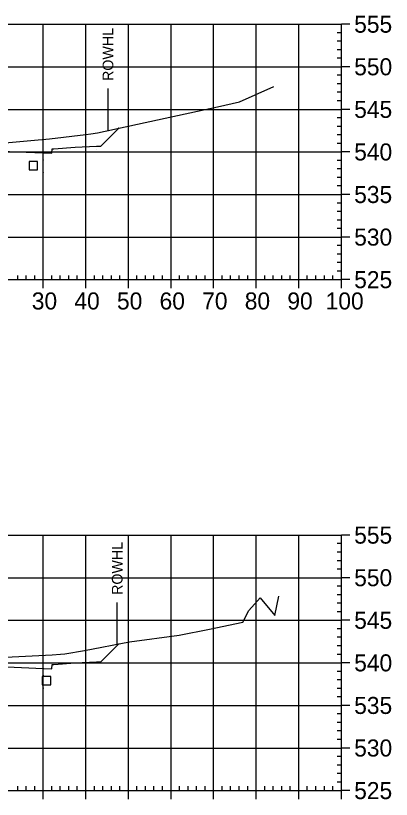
# Model space of a CAD drawing. Extents: x 708103 to 717568, y 374476 to 378707.
# Drawn here: x 709075.5 to 709163.7, y 377372.6 to 377556.6 of the extents above; entities that cross this region are included whole.
import ezdxf

# ---------------------------------------------------------------- set-up
doc = ezdxf.new("R2010")
doc.units = 0
for name, color, linetype in [('14', 7, 'Continuous'), ('22', 7, 'Continuous'), ('4', 7, 'Continuous'), ('57', 7, 'Continuous'), ('Existing', 7, 'Continuous'), ('XS_Right_of_Way', 7, 'Continuous')]:
    doc.layers.add(name, color=color, linetype=linetype)

msp = doc.modelspace()

# ---------------------------------------------------------------- linework, layer by layer
for points in [[(709081.93, 377522.71), (709082.03, 377522.71), (709082.03, 377522.81), (709081.93, 377522.81)], [(709081.93, 377519.71), (709082.03, 377519.71), (709082.03, 377519.81), (709081.93, 377519.81)], [(709081.93, 377401.63), (709082.03, 377401.63), (709082.03, 377401.73), (709081.93, 377401.73)], [(709081.93, 377398.63), (709082.03, 377398.63), (709082.03, 377398.73), (709081.93, 377398.73)]]:
    msp.add_lwpolyline(points, close=True)
at = {"layer": '14'}
for points in [[(709099.73, 377530.23), (709099.73, 377530.28), (709099.73, 377530.23), (709099.68, 377530.23), (709099.73, 377530.23), (709099.73, 377530.18), (709099.73, 377530.23), (709099.78, 377530.23)], [(709081.98, 377524.43), (709081.98, 377524.48), (709081.98, 377524.43), (709081.93, 377524.43), (709081.98, 377524.43), (709081.98, 377524.38), (709081.98, 377524.43), (709082.03, 377524.43)], [(709099.61, 377409.03), (709099.61, 377409.08), (709099.61, 377409.03), (709099.56, 377409.03), (709099.61, 377409.03), (709099.61, 377408.98), (709099.61, 377409.03), (709099.66, 377409.03)], [(709081.98, 377403.34), (709081.98, 377403.39), (709081.98, 377403.34), (709081.93, 377403.34), (709081.98, 377403.34), (709081.98, 377403.29), (709081.98, 377403.34), (709082.03, 377403.34)]]:
    msp.add_lwpolyline(points, dxfattribs=at)
at = {"layer": '22'}
for points in [[(709006.17, 377523.67), (709008.48, 377525.99), (709009.48, 377525.95), (709014.48, 377525.75), (709019.48, 377525.35), (709019.9, 377525.35), (709019.98, 377524.35), (709021.98, 377524.43), (709033.98, 377524.91), (709045.98, 377525.27), (709051.98, 377525.39), (709057.98, 377525.27), (709069.98, 377524.91), (709081.98, 377524.43), (709083.98, 377524.35), (709084.07, 377525.35), (709084.48, 377525.35), (709089.48, 377525.75), (709094.48, 377525.95), (709095.48, 377525.99), (709099.73, 377530.23)], [(709006.31, 377402.73), (709008.48, 377404.9), (709009.48, 377404.86), (709014.48, 377404.66), (709019.48, 377404.26), (709019.9, 377404.26), (709019.98, 377403.26), (709021.98, 377403.34), (709033.98, 377403.82), (709045.98, 377404.18), (709051.98, 377404.3), (709057.98, 377404.18), (709069.98, 377403.82), (709081.98, 377403.34), (709083.98, 377403.26), (709084.07, 377404.26), (709084.48, 377404.26), (709089.48, 377404.66), (709094.48, 377404.86), (709095.48, 377404.9), (709099.61, 377409.03)]]:
    msp.add_lwpolyline(points, dxfattribs=at)
at = {"layer": '4'}
for points in [[(709078.67, 377520.39), (709080.67, 377520.39), (709080.67, 377522.39), (709078.67, 377522.39)], [(709081.74, 377399.44), (709083.74, 377399.44), (709083.74, 377401.44), (709081.74, 377401.44)]]:
    msp.add_lwpolyline(points, close=True, dxfattribs=at)
at = {"layer": '57'}
for p, q in [((708951.98, 377554.63), (709151.98, 377554.63)), ((709081.98, 377494.63), (709081.98, 377554.63)), ((709091.98, 377494.63), (709091.98, 377554.63)), ((709101.98, 377494.63), (709101.98, 377554.63)), ((709111.98, 377494.63), (709111.98, 377554.63)), ((709121.98, 377494.63), (709121.98, 377554.63)), ((709131.98, 377494.63), (709131.98, 377554.63)), ((709141.98, 377494.63), (709141.98, 377554.63)), ((709151.98, 377494.63), (709151.98, 377554.63)), ((709151.98, 377494.63), (709151.98, 377554.63)), ((709153.98, 377554.63), (709151.98, 377554.63)), ((709151.98, 377552.63), (709150.98, 377552.63)), ((709151.98, 377550.63), (709150.98, 377550.63)), ((709151.98, 377548.63), (709150.98, 377548.63)), ((709151.98, 377546.63), (709150.98, 377546.63)), ((708951.98, 377544.63), (709151.98, 377544.63)), ((709153.98, 377544.63), (709151.98, 377544.63)), ((709151.98, 377542.63), (709150.98, 377542.63)), ((709151.98, 377540.63), (709150.98, 377540.63)), ((709151.98, 377538.63), (709150.98, 377538.63)), ((709151.98, 377536.63), (709150.98, 377536.63)), ((708951.98, 377534.63), (709151.98, 377534.63)), ((709153.98, 377534.63), (709151.98, 377534.63)), ((709151.98, 377532.63), (709150.98, 377532.63)), ((709151.98, 377530.63), (709150.98, 377530.63)), ((709151.98, 377528.63), (709150.98, 377528.63)), ((709151.98, 377526.63), (709150.98, 377526.63)), ((708951.98, 377524.63), (709151.98, 377524.63)), ((709153.98, 377524.63), (709151.98, 377524.63)), ((709151.98, 377522.63), (709150.98, 377522.63)), ((709151.98, 377520.63), (709150.98, 377520.63)), ((709151.98, 377518.63), (709150.98, 377518.63)), ((709151.98, 377516.63), (709150.98, 377516.63)), ((708951.98, 377514.63), (709151.98, 377514.63)), ((709153.98, 377514.63), (709151.98, 377514.63)), ((709151.98, 377512.63), (709150.98, 377512.63)), ((709151.98, 377510.63), (709150.98, 377510.63)), ((709151.98, 377508.63), (709150.98, 377508.63)), ((709151.98, 377506.63), (709150.98, 377506.63)), ((708951.98, 377504.63), (709151.98, 377504.63)), ((709153.98, 377504.63), (709151.98, 377504.63)), ((709151.98, 377502.63), (709150.98, 377502.63)), ((709151.98, 377500.63), (709150.98, 377500.63)), ((709151.98, 377498.63), (709150.98, 377498.63)), ((709075.98, 377494.63), (709075.98, 377495.63)), ((709077.98, 377494.63), (709077.98, 377495.63)), ((709079.98, 377494.63), (709079.98, 377495.63)), ((709083.98, 377494.63), (709083.98, 377495.63)), ((709085.98, 377494.63), (709085.98, 377495.63)), ((709087.98, 377494.63), (709087.98, 377495.63)), ((709089.98, 377494.63), (709089.98, 377495.63)), ((709093.98, 377494.63), (709093.98, 377495.63)), ((709095.98, 377494.63), (709095.98, 377495.63)), ((709097.98, 377494.63), (709097.98, 377495.63)), ((709099.98, 377494.63), (709099.98, 377495.63)), ((709103.98, 377494.63), (709103.98, 377495.63)), ((709105.98, 377494.63), (709105.98, 377495.63)), ((709107.98, 377494.63), (709107.98, 377495.63)), ((709109.98, 377494.63), (709109.98, 377495.63)), ((709113.98, 377494.63), (709113.98, 377495.63)), ((709115.98, 377494.63), (709115.98, 377495.63)), ((709117.98, 377494.63), (709117.98, 377495.63)), ((709119.98, 377494.63), (709119.98, 377495.63)), ((709123.98, 377494.63), (709123.98, 377495.63)), ((709125.98, 377494.63), (709125.98, 377495.63)), ((709127.98, 377494.63), (709127.98, 377495.63)), ((709129.98, 377494.63), (709129.98, 377495.63)), ((709133.98, 377494.63), (709133.98, 377495.63)), ((709135.98, 377494.63), (709135.98, 377495.63)), ((709137.98, 377494.63), (709137.98, 377495.63)), ((709139.98, 377494.63), (709139.98, 377495.63)), ((709143.98, 377494.63), (709143.98, 377495.63)), ((709145.98, 377494.63), (709145.98, 377495.63)), ((709147.98, 377494.63), (709147.98, 377495.63)), ((709149.98, 377494.63), (709149.98, 377495.63)), ((709151.98, 377496.63), (709150.98, 377496.63)), ((708951.98, 377494.63), (709151.98, 377494.63)), ((708951.98, 377494.63), (709151.98, 377494.63)), ((709081.98, 377492.63), (709081.98, 377494.63)), ((709091.98, 377492.63), (709091.98, 377494.63)), ((709101.98, 377492.63), (709101.98, 377494.63)), ((709111.98, 377492.63), (709111.98, 377494.63)), ((709121.98, 377492.63), (709121.98, 377494.63)), ((709131.98, 377492.63), (709131.98, 377494.63)), ((709141.98, 377492.63), (709141.98, 377494.63)), ((709151.98, 377492.63), (709151.98, 377494.63)), ((709153.98, 377494.63), (709151.98, 377494.63)), ((708951.98, 377434.63), (709151.98, 377434.63)), ((709081.98, 377374.63), (709081.98, 377434.63)), ((709091.98, 377374.63), (709091.98, 377434.63)), ((709101.98, 377374.63), (709101.98, 377434.63)), ((709111.98, 377374.63), (709111.98, 377434.63)), ((709121.98, 377374.63), (709121.98, 377434.63)), ((709131.98, 377374.63), (709131.98, 377434.63)), ((709141.98, 377374.63), (709141.98, 377434.63)), ((709151.98, 377374.63), (709151.98, 377434.63)), ((709151.98, 377374.63), (709151.98, 377434.63)), ((709153.98, 377434.63), (709151.98, 377434.63)), ((709151.98, 377432.63), (709150.98, 377432.63)), ((709151.98, 377430.63), (709150.98, 377430.63)), ((709151.98, 377428.63), (709150.98, 377428.63)), ((709151.98, 377426.63), (709150.98, 377426.63)), ((708951.98, 377424.63), (709151.98, 377424.63)), ((709153.98, 377424.63), (709151.98, 377424.63)), ((709151.98, 377422.63), (709150.98, 377422.63)), ((709151.98, 377420.63), (709150.98, 377420.63)), ((709151.98, 377418.63), (709150.98, 377418.63)), ((709151.98, 377416.63), (709150.98, 377416.63)), ((708951.98, 377414.63), (709151.98, 377414.63)), ((709153.98, 377414.63), (709151.98, 377414.63)), ((709151.98, 377412.63), (709150.98, 377412.63)), ((709151.98, 377410.63), (709150.98, 377410.63)), ((709151.98, 377408.63), (709150.98, 377408.63)), ((709151.98, 377406.63), (709150.98, 377406.63)), ((708951.98, 377404.63), (709151.98, 377404.63)), ((709153.98, 377404.63), (709151.98, 377404.63)), ((709151.98, 377402.63), (709150.98, 377402.63)), ((709151.98, 377400.63), (709150.98, 377400.63)), ((709151.98, 377398.63), (709150.98, 377398.63)), ((709151.98, 377396.63), (709150.98, 377396.63)), ((708951.98, 377394.63), (709151.98, 377394.63)), ((709153.98, 377394.63), (709151.98, 377394.63)), ((709151.98, 377392.63), (709150.98, 377392.63)), ((709151.98, 377390.63), (709150.98, 377390.63)), ((709151.98, 377388.63), (709150.98, 377388.63)), ((709151.98, 377386.63), (709150.98, 377386.63)), ((708951.98, 377384.63), (709151.98, 377384.63)), ((709153.98, 377384.63), (709151.98, 377384.63)), ((709151.98, 377382.63), (709150.98, 377382.63)), ((709151.98, 377380.63), (709150.98, 377380.63)), ((709151.98, 377378.63), (709150.98, 377378.63)), ((709075.98, 377374.63), (709075.98, 377375.63)), ((709077.98, 377374.63), (709077.98, 377375.63)), ((709079.98, 377374.63), (709079.98, 377375.63)), ((709083.98, 377374.63), (709083.98, 377375.63)), ((709085.98, 377374.63), (709085.98, 377375.63)), ((709087.98, 377374.63), (709087.98, 377375.63)), ((709089.98, 377374.63), (709089.98, 377375.63)), ((709093.98, 377374.63), (709093.98, 377375.63)), ((709095.98, 377374.63), (709095.98, 377375.63)), ((709097.98, 377374.63), (709097.98, 377375.63)), ((709099.98, 377374.63), (709099.98, 377375.63)), ((709103.98, 377374.63), (709103.98, 377375.63)), ((709105.98, 377374.63), (709105.98, 377375.63)), ((709107.98, 377374.63), (709107.98, 377375.63)), ((709109.98, 377374.63), (709109.98, 377375.63)), ((709113.98, 377374.63), (709113.98, 377375.63)), ((709115.98, 377374.63), (709115.98, 377375.63)), ((709117.98, 377374.63), (709117.98, 377375.63)), ((709119.98, 377374.63), (709119.98, 377375.63)), ((709123.98, 377374.63), (709123.98, 377375.63)), ((709125.98, 377374.63), (709125.98, 377375.63)), ((709127.98, 377374.63), (709127.98, 377375.63)), ((709129.98, 377374.63), (709129.98, 377375.63)), ((709133.98, 377374.63), (709133.98, 377375.63)), ((709135.98, 377374.63), (709135.98, 377375.63)), ((709137.98, 377374.63), (709137.98, 377375.63)), ((709139.98, 377374.63), (709139.98, 377375.63)), ((709143.98, 377374.63), (709143.98, 377375.63)), ((709145.98, 377374.63), (709145.98, 377375.63)), ((709147.98, 377374.63), (709147.98, 377375.63)), ((709149.98, 377374.63), (709149.98, 377375.63)), ((709151.98, 377376.63), (709150.98, 377376.63)), ((708951.98, 377374.63), (709151.98, 377374.63)), ((708951.98, 377374.63), (709151.98, 377374.63)), ((709081.98, 377372.63), (709081.98, 377374.63)), ((709091.98, 377372.63), (709091.98, 377374.63)), ((709101.98, 377372.63), (709101.98, 377374.63)), ((709111.98, 377372.63), (709111.98, 377374.63)), ((709121.98, 377372.63), (709121.98, 377374.63)), ((709131.98, 377372.63), (709131.98, 377374.63)), ((709141.98, 377372.63), (709141.98, 377374.63)), ((709151.98, 377372.63), (709151.98, 377374.63)), ((709153.98, 377374.63), (709151.98, 377374.63))]:
    msp.add_line(p, q, dxfattribs=at)
at = {"layer": 'Existing'}
for points in [[(709071.24, 377526.64), (709079.03, 377527.34), (709083.42, 377527.69), (709091.97, 377528.69), (709093.12, 377528.89), (709094.7, 377529.15), (709122.89, 377535.2), (709128.07, 377536.41), (709136.15, 377539.96)], [(709073.14, 377405.99), (709084.08, 377406.5), (709086.04, 377406.65), (709087.02, 377406.77), (709091.66, 377407.5), (709102.22, 377409.53), (709113.93, 377411.14), (709121.01, 377412.55), (709128.83, 377414.18), (709130.23, 377416.89), (709132.87, 377419.92), (709136.37, 377415.75), (709137.29, 377420.31)]]:
    msp.add_lwpolyline(points, dxfattribs=at)
at = {"layer": 'XS_Right_of_Way'}
for p, q in [((709097.11, 377539.54), (709097.11, 377529.54)), ((709099.28, 377418.83), (709099.28, 377408.83))]:
    msp.add_line(p, q, dxfattribs=at)

# ---------------------------------------------------------------- texts
at = {"layer": '14'}
for p in [(709089.45, 377525.03), (709094.45, 377525.9), (709094.45, 377525.23), (709094.45, 377404.81), (709089.45, 377403.95), (709094.45, 377404.15)]:
    msp.add_text('+', height=0.1, dxfattribs=at).set_placement(p)
at = {"layer": '57'}
for s, p in [('555', (709154.98, 377552.63)), ('550', (709154.98, 377542.63)), ('545', (709154.98, 377532.63)), ('540', (709154.98, 377522.63)), ('535', (709154.98, 377512.63)), ('530', (709154.98, 377502.63)), ('525', (709154.98, 377492.63)), ('30', (709079.29, 377487.63)), ('40', (709089.29, 377487.63)), ('50', (709099.29, 377487.63)), ('60', (709109.29, 377487.63)), ('70', (709119.29, 377487.63)), ('80', (709129.29, 377487.63)), ('90', (709139.29, 377487.63)), ('100', (709148.28, 377487.63)), ('555', (709154.98, 377432.63)), ('550', (709154.98, 377422.63)), ('545', (709154.98, 377412.63)), ('540', (709154.98, 377402.63)), ('535', (709154.98, 377392.63)), ('530', (709154.98, 377382.63)), ('525', (709154.98, 377372.63))]:
    msp.add_text(s, height=4, dxfattribs=at).set_placement(p)
at = {"layer": 'XS_Right_of_Way'}
for p in [(709098.43, 377541.3), (709100.6, 377420.59)]:
    msp.add_text('ROWHL', height=2.5, rotation=90, dxfattribs=at).set_placement(p)

doc.saveas('drawing.dxf')
